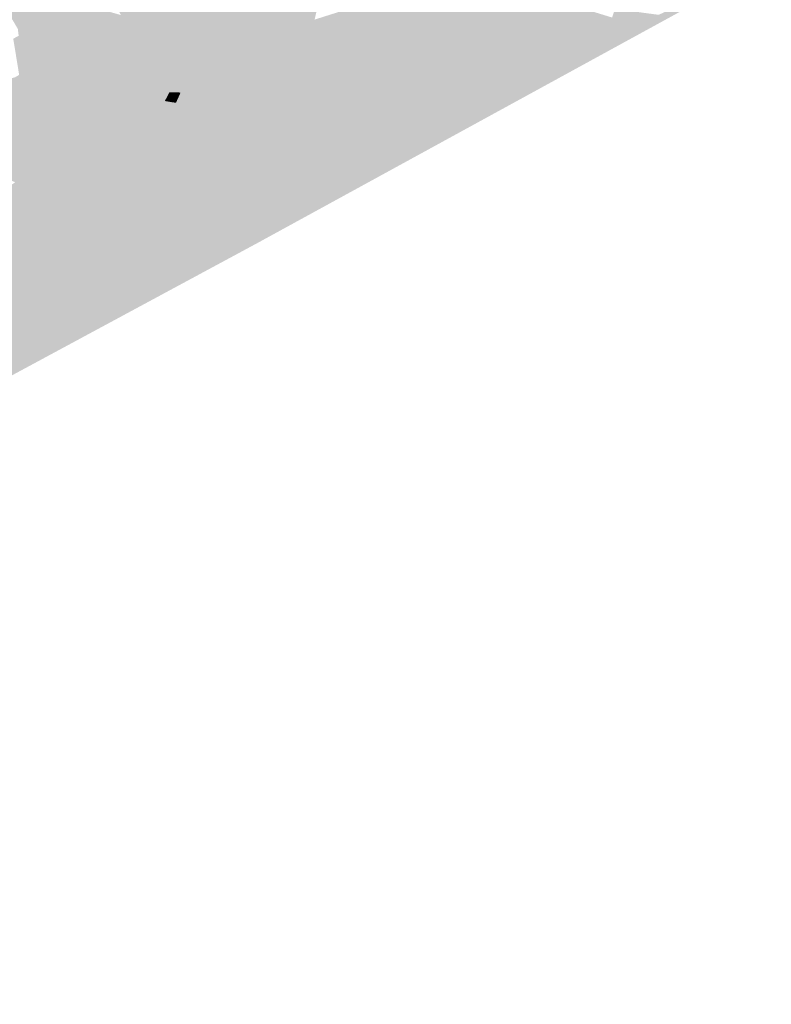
# Model space of a CAD drawing. Header units: metres. Extents: x 164696 to 183842, y 382615 to 387356.
# Tile 587 of 656: x 182682.98 to 182686.54, y 386621.21 to 386625.87. Entities that reach past the tile are written whole.
import ezdxf

# ---------------------------------------------------------------- set-up
doc = ezdxf.new("R2010")
doc.units = ezdxf.units.M
doc.layers.add('C3D-SURFACE_TINSURFACE', color=7, linetype='Continuous')

msp = doc.modelspace()

# ---------------------------------------------------------------- linework, layer by layer
at = {"layer": 'C3D-SURFACE_TINSURFACE', "color": 11, "linetype": 'Continuous', "lineweight": -3, "true_color": 0xff8585}
for points in [[(182686.0889, 386626.8067), (182685.7812, 386625.8849), (182685.8091, 386625.8268)], [(182686.0889, 386626.8067), (182685.8091, 386625.8268), (182686.1262, 386626.827)], [(182686.1262, 386626.827), (182685.8091, 386625.8268), (182685.9863, 386626.337)], [(182683.7374, 386626.5291), (182683.7002, 386626.5089), (182684.1489, 386625.7537)], [(182683.7747, 386626.5493), (182683.7374, 386626.5291), (182684.1862, 386625.7739)], [(182683.7374, 386626.5291), (182684.1489, 386625.7537), (182684.1862, 386625.7739)], [(182683.812, 386626.5695), (182683.7747, 386626.5493), (182684.2236, 386625.7941)], [(182683.7747, 386626.5493), (182684.1862, 386625.7739), (182684.2236, 386625.7941)], [(182683.812, 386626.5695), (182684.2236, 386625.7941), (182684.3998, 386626.3721)], [(182683.6258, 386626.4673), (182684.0743, 386625.7121), (182683.663, 386626.4886)], [(182684.1116, 386625.7323), (182683.7002, 386626.5089), (182683.663, 386626.4886)], [(182684.0743, 386625.7121), (182684.1116, 386625.7323), (182683.663, 386626.4886)], [(182684.1116, 386625.7323), (182684.1489, 386625.7537), (182683.7002, 386626.5089)], [(182683.6258, 386626.4673), (182683.4376, 386625.9331), (182683.4752, 386625.8692)], [(182683.6258, 386626.4673), (182683.4752, 386625.8692), (182684.0743, 386625.7121)], [(182684.3998, 386626.3721), (182684.2236, 386625.7941), (182684.2608, 386625.8144)], [(182684.3998, 386626.3721), (182684.2608, 386625.8144), (182684.2982, 386625.8346)], [(182684.3998, 386626.3721), (182684.2982, 386625.8346), (182684.4495, 386626.2962)], [(182684.4495, 386626.2962), (182684.2982, 386625.8346), (182684.3354, 386625.8548)], [(182684.4669, 386626.2635), (182684.4495, 386626.2962), (182684.3354, 386625.8548)], [(182685.8091, 386625.8268), (182685.8794, 386625.9379), (182685.9863, 386626.337)], [(182684.4669, 386626.2635), (182684.3354, 386625.8548), (182684.3728, 386625.8751)], [(182684.8578, 386626.138), (182685.8195, 386625.799), (182684.8951, 386626.1583)], [(182684.8951, 386626.1583), (182685.8195, 386625.799), (182685.8091, 386625.8268)], [(182684.8951, 386626.1583), (182685.8091, 386625.8268), (182685.7812, 386625.8849)], [(182684.0984, 386624.8153), (182686.5352, 386626.1488), (182686.0511, 386625.9205)], [(182684.8578, 386626.138), (182684.6578, 386625.9653), (182685.8195, 386625.799)], [(182683.2909, 386625.2873), (182683.2402, 386625.9581), (182682.9948, 386625.8457)], [(182683.2909, 386625.2873), (182683.4557, 386625.8967), (182683.2402, 386625.9581)], [(182683.4752, 386625.8692), (182683.4376, 386625.9331), (182683.4557, 386625.8967)], [(182684.0726, 386624.8658), (182684.6578, 386625.9653), (182684.3728, 386625.8751)], [(182684.0984, 386624.8153), (182684.6578, 386625.9653), (182684.0726, 386624.8658)], [(182684.0984, 386624.8153), (182685.8195, 386625.799), (182684.6578, 386625.9653)], [(182684.0984, 386624.8153), (182686.0511, 386625.9205), (182685.8195, 386625.799)], [(182685.8091, 386625.8268), (182685.8888, 386625.9129), (182685.8794, 386625.9379)], [(182685.8195, 386625.799), (182686.0511, 386625.9205), (182686.002, 386625.8977)], [(182683.2909, 386625.2873), (182683.3282, 386625.3075), (182683.4557, 386625.8967)], [(182683.3282, 386625.3075), (182683.4752, 386625.8692), (182683.4557, 386625.8967)], [(182684.0726, 386624.8658), (182684.3728, 386625.8751), (182684.3354, 386625.8548)], [(182685.8091, 386625.8268), (182685.8195, 386625.799), (182685.8888, 386625.9129)], [(182685.8195, 386625.799), (182686.002, 386625.8977), (182685.8888, 386625.9129)], [(182683.2909, 386625.2873), (182682.9948, 386625.8457), (182682.9679, 386625.8311)], [(182683.2909, 386625.2873), (182682.9679, 386625.8311), (182682.9718, 386625.7986)], [(182683.3282, 386625.3075), (182683.4947, 386625.8365), (182683.4752, 386625.8692)], [(182683.3282, 386625.3075), (182683.3655, 386625.3277), (182683.4947, 386625.8365)], [(182683.3655, 386625.3277), (182683.5143, 386625.8039), (182683.4947, 386625.8365)], [(182684.037, 386625.6919), (182683.4752, 386625.8692), (182683.4947, 386625.8365)], [(182684.037, 386625.6919), (182684.0743, 386625.7121), (182683.4752, 386625.8692)], [(182683.9997, 386625.6716), (182683.4947, 386625.8365), (182683.5143, 386625.8039)], [(182683.9997, 386625.6716), (182684.037, 386625.6919), (182683.4947, 386625.8365)], [(182684.044, 386624.9172), (182684.3354, 386625.8548), (182684.2982, 386625.8346)], [(182684.044, 386624.9172), (182684.0726, 386624.8658), (182684.3354, 386625.8548)], [(182684.044, 386624.9172), (182684.2982, 386625.8346), (182684.2608, 386625.8144)], [(182683.2536, 386625.267), (182682.9718, 386625.7986), (182682.9461, 386625.7847)], [(182683.2536, 386625.267), (182682.9461, 386625.7847), (182682.9528, 386625.7439)], [(182683.2909, 386625.2873), (182682.9718, 386625.7986), (182683.2536, 386625.267)], [(182683.3655, 386625.3277), (182683.4028, 386625.348), (182683.5143, 386625.8039)], [(182683.4028, 386625.348), (182683.5338, 386625.7712), (182683.5143, 386625.8039)], [(182683.9997, 386625.6716), (182683.5143, 386625.8039), (182683.5338, 386625.7712)], [(182683.9868, 386625.009), (182684.2236, 386625.7941), (182684.1862, 386625.7739)], [(182683.9868, 386625.009), (182684.044, 386624.9172), (182684.2236, 386625.7941)], [(182684.044, 386624.9172), (182684.2608, 386625.8144), (182684.2236, 386625.7941)], [(182683.2163, 386625.2468), (182682.9528, 386625.7439), (182682.9648, 386625.6704)], [(182683.2536, 386625.267), (182682.9528, 386625.7439), (182683.2163, 386625.2468)], [(182683.4401, 386625.3682), (182683.5338, 386625.7712), (182683.4028, 386625.348)], [(182683.4401, 386625.3682), (182683.5533, 386625.7385), (182683.5338, 386625.7712)], [(182683.4774, 386625.3884), (182683.5533, 386625.7385), (182683.4401, 386625.3682)], [(182683.4774, 386625.3884), (182683.5728, 386625.7103), (182683.5533, 386625.7385)], [(182683.9624, 386625.6514), (182683.5338, 386625.7712), (182683.5533, 386625.7385)], [(182683.9624, 386625.6514), (182683.9997, 386625.6716), (182683.5338, 386625.7712)], [(182683.9251, 386625.6312), (182683.5533, 386625.7385), (182683.5728, 386625.7103)], [(182683.9251, 386625.6312), (182683.9624, 386625.6514), (182683.5533, 386625.7385)], [(182683.9249, 386625.1138), (182684.1489, 386625.7537), (182684.1116, 386625.7323)], [(182683.9249, 386625.1138), (182683.9868, 386625.009), (182684.1489, 386625.7537)], [(182683.9868, 386625.009), (182684.1862, 386625.7739), (182684.1489, 386625.7537)], [(182683.4774, 386625.3884), (182683.5147, 386625.4087), (182683.5728, 386625.7103)], [(182683.5147, 386625.4087), (182683.5944, 386625.6735), (182683.5728, 386625.7103)], [(182683.8878, 386625.611), (182683.5728, 386625.7103), (182683.5944, 386625.6735)], [(182683.8878, 386625.611), (182683.9251, 386625.6312), (182683.5728, 386625.7103)], [(182683.9997, 386625.6716), (182683.879, 386625.2014), (182684.037, 386625.6919)], [(182683.879, 386625.2014), (182683.8923, 386625.1771), (182684.037, 386625.6919)], [(182683.8923, 386625.1771), (182684.0743, 386625.7121), (182684.037, 386625.6919)], [(182683.9249, 386625.1138), (182684.0743, 386625.7121), (182683.8923, 386625.1771)], [(182683.9249, 386625.1138), (182684.1116, 386625.7323), (182684.0743, 386625.7121)], [(182683.2163, 386625.2468), (182682.9648, 386625.6704), (182682.9741, 386625.6132)], [(182683.552, 386625.4289), (182683.5944, 386625.6735), (182683.5147, 386625.4087)], [(182683.552, 386625.4289), (182683.616, 386625.6367), (182683.5944, 386625.6735)], [(182683.8505, 386625.5907), (182683.5944, 386625.6735), (182683.616, 386625.6367)], [(182683.8878, 386625.611), (182683.5944, 386625.6735), (182683.8505, 386625.5907)], [(182683.9251, 386625.6312), (182683.8392, 386625.2742), (182683.9624, 386625.6514)], [(182683.9624, 386625.6514), (182683.8392, 386625.2742), (182683.8525, 386625.2499)], [(182683.9624, 386625.6514), (182683.8525, 386625.2499), (182683.9997, 386625.6716)], [(182683.9997, 386625.6716), (182683.8525, 386625.2499), (182683.8657, 386625.2257)], [(182683.9997, 386625.6716), (182683.8657, 386625.2257), (182683.879, 386625.2014)], [(182683.1789, 386625.2266), (182682.9554, 386625.6025), (182682.592, 386625.4914)], [(182683.1789, 386625.2266), (182682.9741, 386625.6132), (182682.9554, 386625.6025)], [(182683.2163, 386625.2468), (182682.9741, 386625.6132), (182683.1789, 386625.2266)], [(182683.552, 386625.4289), (182683.5894, 386625.4491), (182683.616, 386625.6367)], [(182683.6376, 386625.5999), (182683.616, 386625.6367), (182683.5894, 386625.4491)], [(182683.6266, 386625.4693), (182683.6376, 386625.5999), (182683.5894, 386625.4491)], [(182683.6376, 386625.5999), (182683.8131, 386625.5705), (182683.616, 386625.6367)], [(182683.8131, 386625.5705), (182683.8505, 386625.5907), (182683.616, 386625.6367)], [(182683.6266, 386625.4693), (182683.6592, 386625.5631), (182683.6376, 386625.5999)], [(182683.6376, 386625.5999), (182683.6592, 386625.5631), (182683.7759, 386625.5503)], [(182683.6376, 386625.5999), (182683.7759, 386625.5503), (182683.8131, 386625.5705)], [(182683.7994, 386625.3471), (182683.8878, 386625.611), (182683.8505, 386625.5907)], [(182683.8878, 386625.611), (182683.7994, 386625.3471), (182683.8126, 386625.3228)], [(182683.8878, 386625.611), (182683.8126, 386625.3228), (182683.9251, 386625.6312)], [(182683.8126, 386625.3228), (182683.8259, 386625.2985), (182683.9251, 386625.6312)], [(182683.9251, 386625.6312), (182683.8259, 386625.2985), (182683.8392, 386625.2742)], [(182683.6266, 386625.4693), (182683.6639, 386625.4896), (182683.6592, 386625.5631)], [(182683.6639, 386625.4896), (182683.6851, 386625.5301), (182683.6592, 386625.5631)], [(182683.7385, 386625.53), (182683.6592, 386625.5631), (182683.6851, 386625.5301)], [(182683.7385, 386625.53), (182683.7759, 386625.5503), (182683.6592, 386625.5631)], [(182683.7385, 386625.53), (182683.7477, 386625.4321), (182683.7759, 386625.5503)], [(182683.7759, 386625.5503), (182683.7477, 386625.4321), (182683.8131, 386625.5705)], [(182683.8131, 386625.5705), (182683.7477, 386625.4321), (182683.779, 386625.3831)], [(182683.8131, 386625.5705), (182683.779, 386625.3831), (182683.8505, 386625.5907)], [(182683.7994, 386625.3471), (182683.8505, 386625.5907), (182683.779, 386625.3831)], [(182683.6639, 386625.4896), (182683.7012, 386625.5098), (182683.6851, 386625.5301)], [(182683.6639, 386625.4896), (182683.7164, 386625.4811), (182683.7012, 386625.5098)], [(182683.7012, 386625.5098), (182683.7385, 386625.53), (182683.6851, 386625.5301)], [(182683.7012, 386625.5098), (182683.7164, 386625.4811), (182683.7385, 386625.53)], [(182683.7385, 386625.53), (182683.7164, 386625.4811), (182683.7477, 386625.4321)], [(182683.1789, 386625.2266), (182682.592, 386625.4914), (182682.5721, 386625.4219)], [(182683.6266, 386625.4693), (182683.5894, 386625.4491), (182683.7477, 386625.4321)], [(182683.6266, 386625.4693), (182683.7477, 386625.4321), (182683.6639, 386625.4896)], [(182683.6639, 386625.4896), (182683.7477, 386625.4321), (182683.7164, 386625.4811)], [(182683.1417, 386625.2064), (182682.5721, 386625.4219), (182682.5824, 386625.3985)], [(182683.1789, 386625.2266), (182682.5721, 386625.4219), (182683.1417, 386625.2064)], [(182683.4774, 386625.3884), (182683.8259, 386625.2985), (182683.5147, 386625.4087)], [(182683.552, 386625.4289), (182683.5147, 386625.4087), (182683.7994, 386625.3471)], [(182683.5147, 386625.4087), (182683.8126, 386625.3228), (182683.7994, 386625.3471)], [(182683.5147, 386625.4087), (182683.8259, 386625.2985), (182683.8126, 386625.3228)], [(182683.552, 386625.4289), (182683.779, 386625.3831), (182683.5894, 386625.4491)], [(182683.552, 386625.4289), (182683.7994, 386625.3471), (182683.779, 386625.3831)], [(182683.5894, 386625.4491), (182683.779, 386625.3831), (182683.7477, 386625.4321)], [(182683.1417, 386625.2064), (182682.5824, 386625.3985), (182682.5928, 386625.375)], [(182682.611, 386625.3113), (182683.0297, 386625.1457), (182682.5928, 386625.375)], [(182683.0297, 386625.1457), (182683.067, 386625.1659), (182682.5928, 386625.375)], [(182682.5928, 386625.375), (182683.067, 386625.1659), (182683.1043, 386625.1861)], [(182683.1417, 386625.2064), (182682.5928, 386625.375), (182683.1043, 386625.1861)], [(182683.4401, 386625.3682), (182683.4028, 386625.348), (182683.8657, 386625.2257)], [(182683.4774, 386625.3884), (182683.4401, 386625.3682), (182683.8392, 386625.2742)], [(182683.4401, 386625.3682), (182683.8525, 386625.2499), (182683.8392, 386625.2742)], [(182683.4401, 386625.3682), (182683.8657, 386625.2257), (182683.8525, 386625.2499)], [(182683.4774, 386625.3884), (182683.8392, 386625.2742), (182683.8259, 386625.2985)], [(182683.3282, 386625.3075), (182683.9249, 386625.1138), (182683.3655, 386625.3277)], [(182683.3655, 386625.3277), (182683.879, 386625.2014), (182683.4028, 386625.348)], [(182683.3655, 386625.3277), (182683.8923, 386625.1771), (182683.879, 386625.2014)], [(182683.9249, 386625.1138), (182683.8923, 386625.1771), (182683.3655, 386625.3277)], [(182683.4028, 386625.348), (182683.879, 386625.2014), (182683.8657, 386625.2257)], [(182682.611, 386625.3113), (182682.6462, 386625.2395), (182683.0297, 386625.1457)], [(182683.9868, 386625.009), (182683.2536, 386625.267), (182683.2163, 386625.2468)], [(182683.9249, 386625.1138), (182683.2909, 386625.2873), (182683.2536, 386625.267)], [(182683.9868, 386625.009), (182683.9249, 386625.1138), (182683.2536, 386625.267)], [(182683.2909, 386625.2873), (182683.9249, 386625.1138), (182683.3282, 386625.3075)], [(182682.6462, 386625.2395), (182682.9551, 386625.1052), (182682.9924, 386625.1254)], [(182682.6462, 386625.2395), (182682.9924, 386625.1254), (182683.0297, 386625.1457)], [(182683.9868, 386625.009), (182683.1789, 386625.2266), (182683.1417, 386625.2064)], [(182683.9868, 386625.009), (182683.2163, 386625.2468), (182683.1789, 386625.2266)], [(182684.044, 386624.9172), (182683.1043, 386625.1861), (182683.067, 386625.1659)], [(182684.044, 386624.9172), (182683.1417, 386625.2064), (182683.1043, 386625.1861)], [(182684.044, 386624.9172), (182683.9868, 386625.009), (182683.1417, 386625.2064)], [(182684.0984, 386624.8153), (182683.0297, 386625.1457), (182682.9924, 386625.1254)], [(182684.0984, 386624.8153), (182683.067, 386625.1659), (182683.0297, 386625.1457)], [(182684.0726, 386624.8658), (182684.044, 386624.9172), (182683.067, 386625.1659)], [(182684.0984, 386624.8153), (182684.0726, 386624.8658), (182683.067, 386625.1659)], [(182684.0984, 386624.8153), (182682.9551, 386625.1052), (182682.7897, 386624.9859)], [(182684.0984, 386624.8153), (182682.9924, 386625.1254), (182682.9551, 386625.1052)], [(182684.0984, 386624.8153), (182682.7897, 386624.9859), (182682.2956, 386623.9294)], [(182684.0984, 386624.8153), (182678.3021, 386621.7124), (182677.4164, 386621.2135)], [(182684.0984, 386624.8153), (182682.2956, 386623.9294), (182678.3021, 386621.7124)]]:
    msp.add_solid(points, dxfattribs=at)
at = {"layer": 'C3D-SURFACE_TINSURFACE', "color": 1, "linetype": 'Continuous', "lineweight": -3, "true_color": 0xe60000}
for points in [[(182682.9948, 386625.8457), (182682.8809, 386626.0605), (182682.8437, 386626.0402)], [(182683.2402, 386625.9581), (182682.8809, 386626.0605), (182682.9948, 386625.8457)], [(182682.9948, 386625.8457), (182682.8437, 386626.0402), (182682.9679, 386625.8311)]]:
    msp.add_solid(points, dxfattribs=at)

doc.saveas('drawing.dxf')
